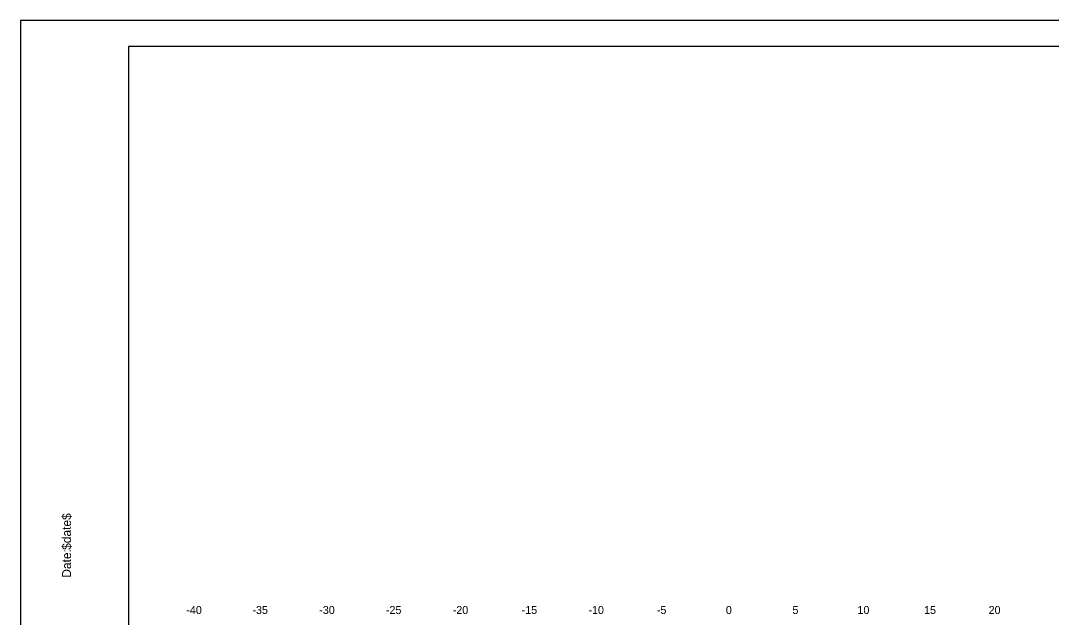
# Model space of a CAD drawing. Extents: x 850598 to 870284, y 366541 to 366651.
# Drawn here: x 867894.8 to 867972.1, y 366606.5 to 366651.2 of the extents above; entities that cross this region are included whole.
import ezdxf

# ---------------------------------------------------------------- set-up
doc = ezdxf.new("R2010")
doc.units = 0
for name, color, linetype in [('BORDER', 7, 'Continuous'), ('H_V ANNOTATION', 7, 'Continuous'), ('PLOT BOUNDARY', 7, 'Continuous')]:
    doc.layers.add(name, color=color, linetype=linetype)

msp = doc.modelspace()

# ---------------------------------------------------------------- linework, layer by layer
at = {"layer": 'BORDER'}
for p, q in [((868062.908, 366649.225), (867902.908, 366649.225)), ((867902.908, 366649.225), (867902.908, 366544.225))]:
    msp.add_line(p, q, dxfattribs=at)
at = {"layer": 'PLOT BOUNDARY'}
msp.add_lwpolyline([(867894.814, 366541.166), (868064.814, 366541.166), (868064.814, 366651.166), (867894.814, 366651.166)], close=True, dxfattribs=at)

# ---------------------------------------------------------------- texts
at = {"layer": 'BORDER'}
for s, p in [('$date$', (867898.593, 366611.53)), ('Date:', (867898.593, 366609.442))]:
    msp.add_text(s, height=0.6696, rotation=90, dxfattribs=at).set_placement(p)
at = {"layer": 'H_V ANNOTATION'}
for s, p in [('-40', (867907.233, 366606.725)), ('-35', (867912.188, 366606.725)), ('-30', (867917.196, 366606.725)), ('-25', (867922.193, 366606.725)), ('-20', (867927.201, 366606.725)), ('-15', (867932.364, 366606.725)), ('-10', (867937.372, 366606.725)), ('-5', (867942.498, 366606.725)), ('0', (867947.667, 366606.725)), ('5', (867952.659, 366606.725)), ('10', (867957.533, 366606.725)), ('15', (867962.525, 366606.725)), ('20', (867967.361, 366606.725))]:
    msp.add_text(s, height=0.6, dxfattribs=at).set_placement(p)

doc.saveas('drawing.dxf')
